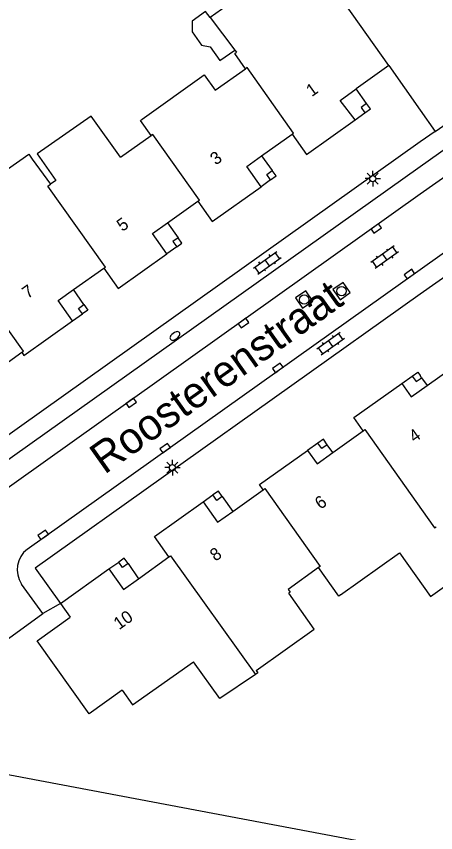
# Model space of a CAD drawing. Extents: x 124000 to 128010, y 398999 to 403000.
# Drawn here: x 126967.5 to 127001.2, y 399690.1 to 399755.8 of the extents above; entities that cross this region are included whole.
import ezdxf

# ---------------------------------------------------------------- set-up
doc = ezdxf.new("R2010")
doc.units = 0
for name, color, linetype in [('gg-afsc-hekwerk', 7, 'Continuous'), ('gg-anno-huisnummerreeks BGT', 7, 'Continuous'), ('gg-anno-openbare ruimte label', 7, 'Continuous'), ('gg-bbg-gedigitaliseerde bebouwing', 7, 'Continuous'), ('gg-bbg-hoofdgebouw', 7, 'Continuous'), ('gg-bbg-luifel en loopbrug', 7, 'Continuous'), ('gg-bbg-onder overbouw', 7, 'Continuous'), ('gg-bbg-pand overbouw', 7, 'Continuous'), ('gg-bbg-pilaar onder overbouw', 7, 'Continuous'), ('gg-bbg-pilaar pand', 7, 'Continuous'), ('gg-bbg-tussenscheiding', 7, 'Continuous'), ('gg-knt-verharding', 7, 'Continuous'), ('gg-knt-verharding nz', 7, 'Continuous'), ('gg-kntw-beschoeiing', 7, 'Continuous'), ('gt-grn-vlakafsluiter', 7, 'Continuous'), ('gt-symb-brandkraan', 7, 'Continuous'), ('gt-symb-klinker verharding', 7, 'Continuous'), ('gt-symb-kolk', 7, 'Continuous'), ('gt-symb-lichtmast', 7, 'Continuous'), ('gt-symb-rioolschacht', 7, 'Continuous')]:
    doc.layers.add(name, color=color, linetype=linetype)

# ---------------------------------------------------------------- blocks, each defined once
blk = doc.blocks.new('gt0-RS')
at = {"layer": 'gt-symb-rioolschacht'}
blk.add_lwpolyline([(-0.5, -0.5), (0.5, -0.5), (0.5, 0.5), (-0.5, 0.5)], close=True, dxfattribs=at)
blk.add_circle((0, 0), 0.375, dxfattribs=at)
blk = doc.blocks.new('gt0-KOLK')
at = {"layer": 'gt-symb-kolk'}
blk.add_lwpolyline([(0, 0), (0.375, 0), (0.375, 0.4), (-0.375, 0.4), (-0.375, 0), (0, 0)], dxfattribs=at)
blk = doc.blocks.new('gt0-KL1')
at = {"layer": 'gt-symb-klinker verharding'}
for p, q in [((-1.15, 0.3), (1.15, 0.3)), ((-1, -0.3), (-1, 0.3)), ((-0.5, 0.3), (-0.5, 0.45)), ((0, -0.3), (0, 0.3)), ((0.5, 0.3), (0.5, 0.45)), ((1, -0.3), (1, 0.3)), ((-1.15, -0.3), (1.15, -0.3)), ((-0.5, -0.45), (-0.5, -0.3)), ((0.5, -0.45), (0.5, -0.3))]:
    blk.add_line(p, q, dxfattribs=at)
blk = doc.blocks.new('gt0-LMAST')
at = {"layer": 'gt-symb-lichtmast'}
for p, q in [((-0.182, 0.173), (-0.447, 0.438)), ((-0.005, 0.246), (-0.005, 0.621)), ((0.172, 0.173), (0.437, 0.438)), ((-0.255, -0.004), (-0.63, -0.004)), ((-0.182, -0.181), (-0.447, -0.446)), ((-0.005, -0.254), (-0.005, -0.629)), ((0.437, -0.446), (0.172, -0.181)), ((0.245, -0.004), (0.62, -0.004))]:
    blk.add_line(p, q, dxfattribs=at)
blk.add_circle((-0.005, -0.004), 0.25, dxfattribs=at)
blk = doc.blocks.new('gt0-BR')
at = {"layer": 'gt-symb-brandkraan'}
for centre, radius, start, end in [((-0.244, 0), 0.206, 107.56694, 252.43307), ((0.599, -2.664), 3, 106.89205, 107.56694), ((0, -0.691), 0.938, 73.10799, 106.89205), ((-0.599, -2.664), 3, 72.43309, 73.10799), ((0.244, 0), 0.206, 287.56695, 72.43309), ((0.599, 2.664), 3, 252.43307, 253.10797), ((0, 0.691), 0.938, 253.10797, 286.89206), ((-0.599, 2.664), 3, 286.89206, 287.56695)]:
    blk.add_arc(centre, radius, start, end, dxfattribs=at)

msp = doc.modelspace()

# ---------------------------------------------------------------- linework, layer by layer
at = {"layer": 'gg-afsc-hekwerk'}
for p, q in [((126997.464, 399751.794), (127000, 399748.208)), ((127001.206, 399746.503), (127007.899, 399751.2)), ((127000, 399748.208), (127001.206, 399746.503)), ((126962.144, 399702.315), (126969.629, 399707.753))]:
    msp.add_line(p, q, dxfattribs=at)
at = {"layer": 'gg-bbg-gedigitaliseerde bebouwing'}
for p, q in [((126983.091, 399755.663), (126985.08, 399753.031)), ((126985.08, 399753.031), (126985.21, 399752.858)), ((126968.789, 399744.276), (126970.262, 399742.263))]:
    msp.add_line(p, q, dxfattribs=at)
for points in [[(126997.464, 399751.794), (126990.847, 399761.149), (126983.091, 399755.663)], [(126975.897, 399744.426), (126973.52, 399747.74), (126969.191, 399744.705), (126970.692, 399742.564), (126970.262, 399742.263)], [(126960.813, 399739.28), (126968.509, 399744.675), (126968.789, 399744.276)]]:
    msp.add_lwpolyline(points, dxfattribs=at)
at = {"layer": 'gg-bbg-hoofdgebouw'}
for p, q in [((126997.464, 399751.794), (126994.846, 399749.914)), ((126987.244, 399744.537), (126989.689, 399746.276)), ((126975.897, 399744.426), (126978.355, 399746.165)), ((126979.676, 399739.163), (126982.11, 399740.892)), ((126972.101, 399733.785), (126974.538, 399735.509)), ((126965.492, 399727), (126967.949, 399728.746)), ((127000.55, 399726.083), (127003, 399727.828)), ((126992.958, 399720.693), (126995.418, 399722.447)), ((126984.924, 399715.953), (126987.372, 399717.698)), ((126977.337, 399710.551), (126979.788, 399712.307)), ((126971.049, 399708.567), (126974.95, 399711.337)), ((126971.049, 399708.567), (126971.843, 399707.451))]:
    msp.add_line(p, q, dxfattribs=at)
for points in [[(126985.953, 399751.545), (126985.081, 399752.766), (126985.21, 399752.858)], [(126977.62, 399747.482), (126982.626, 399751.037), (126983.496, 399749.807), (126985.953, 399751.545)], [(126978.355, 399746.165), (126977.487, 399747.388), (126977.62, 399747.482)], [(126989.689, 399746.276), (126990.849, 399744.647), (126994.762, 399747.432)], [(126982.11, 399740.892), (126983.267, 399739.261), (126987.198, 399742.05)], [(126974.538, 399735.509), (126975.697, 399733.879), (126979.617, 399736.667)], [(126967.949, 399728.746), (126968.103, 399728.49), (126972.021, 399731.278)], [(126995.418, 399722.447), (126994.655, 399723.502), (126998.522, 399726.247)], [(126987.372, 399717.698), (126987.066, 399718.111), (126990.939, 399720.863)], [(126979.788, 399712.307), (126978.625, 399713.947), (126982.541, 399716.724)], [(126993.581, 399709.249), (126998.339, 399712.621), (127000.818, 399709.106), (127003.654, 399711.124)], [(126991.83, 399711.438), (126989.387, 399709.685), (126989.544, 399709.465), (126989.43, 399709.384)], [(126993.581, 399709.249), (126993.45, 399709.156), (126991.83, 399711.438)], [(126986.797, 399703.172), (126991.48, 399706.498), (126989.43, 399709.384)], [(126976.019, 399701.585), (126973.355, 399699.689), (126969.179, 399705.555), (126971.843, 399707.451)], [(126976.019, 399701.585), (126976.846, 399700.423), (126981.757, 399703.87)], [(126986.738, 399702.846), (126983.869, 399700.906), (126981.757, 399703.87)], [(126986.797, 399703.172), (126986.934, 399702.979), (126986.738, 399702.846)]]:
    msp.add_lwpolyline(points, dxfattribs=at)
at = {"layer": 'gg-bbg-luifel en loopbrug'}
msp.add_lwpolyline([(126983.091, 399755.663), (126982.737, 399756.132), (126981.656, 399755.375), (126981.653, 399754.506), (126982.412, 399753.433), (126983.111, 399753.293), (126983.891, 399752.19), (126985.08, 399753.031)], dxfattribs=at)
at = {"layer": 'gg-bbg-onder overbouw'}
for points in [[(126994.762, 399747.432), (126993.562, 399748.991), (126994.846, 399749.914)], [(126987.198, 399742.05), (126986.041, 399743.681), (126987.244, 399744.537)], [(126979.617, 399736.667), (126978.458, 399738.297), (126979.676, 399739.163)], [(126972.021, 399731.278), (126970.861, 399732.908), (126972.101, 399733.785)], [(126998.522, 399726.247), (126999.28, 399725.179), (127000.55, 399726.083)], [(126990.939, 399720.863), (126991.698, 399719.795), (126992.958, 399720.693)], [(126982.541, 399716.724), (126983.704, 399715.084), (126984.924, 399715.953)], [(126974.95, 399711.337), (126976.125, 399709.682), (126977.337, 399710.551)]]:
    msp.add_lwpolyline(points, dxfattribs=at)
at = {"layer": 'gg-bbg-pand overbouw'}
for p, q in [((126995.692, 399748.734), (126994.846, 399749.914)), ((126994.762, 399747.432), (126995.558, 399747.996)), ((126987.244, 399744.537), (126988.092, 399743.357)), ((126987.969, 399742.604), (126987.198, 399742.05)), ((126979.676, 399739.163), (126980.526, 399737.96)), ((126980.406, 399737.223), (126979.617, 399736.667)), ((126972.944, 399732.585), (126972.101, 399733.785)), ((126972.021, 399731.278), (126972.816, 399731.835)), ((126998.522, 399726.247), (126999.364, 399726.836)), ((127000.116, 399726.704), (127000.55, 399726.083)), ((126991.77, 399721.446), (126990.939, 399720.863)), ((126992.958, 399720.693), (126992.522, 399721.314)), ((126982.541, 399716.724), (126983.322, 399717.278)), ((126984.075, 399717.15), (126984.924, 399715.953)), ((126974.95, 399711.337), (126975.74, 399711.89)), ((126976.492, 399711.758), (126977.337, 399710.551))]:
    msp.add_line(p, q, dxfattribs=at)
at = {"layer": 'gg-bbg-pilaar onder overbouw'}
msp.add_line((127000, 399726.623), (127000.116, 399726.704), dxfattribs=at)
for points in [[(126995.692, 399748.734), (126995.254, 399748.423), (126995.558, 399747.996)], [(126987.969, 399742.604), (126987.653, 399743.042), (126988.092, 399743.357)], [(126980.526, 399737.96), (126980.098, 399737.656), (126980.406, 399737.223)], [(126972.816, 399731.835), (126972.505, 399732.276), (126972.944, 399732.585)], [(126999.364, 399726.836), (126999.673, 399726.394), (127000, 399726.623)], [(126992.522, 399721.314), (126992.08, 399721.004), (126991.77, 399721.446)], [(126984.075, 399717.15), (126983.634, 399716.837), (126983.322, 399717.278)], [(126976.492, 399711.758), (126976.05, 399711.448), (126975.74, 399711.89)]]:
    msp.add_lwpolyline(points, dxfattribs=at)
at = {"layer": 'gg-bbg-pilaar pand'}
msp.add_line((127000.116, 399726.704), (127000, 399726.869), dxfattribs=at)
for points in [[(126995.558, 399747.996), (126995.995, 399748.306), (126995.692, 399748.734)], [(126987.969, 399742.604), (126988.407, 399742.919), (126988.092, 399743.357)], [(126980.406, 399737.223), (126980.833, 399737.527), (126980.526, 399737.96)], [(126972.944, 399732.585), (126973.254, 399732.144), (126972.816, 399731.835)], [(126999.364, 399726.836), (126999.806, 399727.146), (127000, 399726.869)], [(126992.522, 399721.314), (126992.212, 399721.756), (126991.77, 399721.446)], [(126984.075, 399717.15), (126983.762, 399717.59), (126983.322, 399717.278)], [(126976.492, 399711.758), (126976.182, 399712.2), (126975.74, 399711.89)]]:
    msp.add_lwpolyline(points, dxfattribs=at)
at = {"layer": 'gg-bbg-tussenscheiding'}
for points in [[(126989.689, 399746.276), (126989.819, 399746.369), (126986.079, 399751.634), (126985.953, 399751.545)], [(126982.11, 399740.892), (126982.24, 399740.985), (126978.489, 399746.26), (126978.355, 399746.165)], [(126974.538, 399735.509), (126974.669, 399735.601), (126970.037, 399742.103), (126970.262, 399742.263)], [(126967.949, 399728.746), (126968.079, 399728.839), (126962.422, 399736.754)], [(126995.418, 399722.447), (126995.548, 399722.54), (127001.158, 399714.639), (127001.289, 399714.731)], [(126987.372, 399717.698), (126987.502, 399717.791), (126991.958, 399711.53), (126991.83, 399711.438)], [(126979.788, 399712.307), (126979.918, 399712.4), (126986.738, 399702.846)]]:
    msp.add_lwpolyline(points, dxfattribs=at)
at = {"layer": 'gg-knt-verharding'}
for p, q in [((127001.206, 399746.503), (127000, 399745.654)), ((127000, 399745.654), (126943.155, 399705.245)), ((127000, 399743.652), (126964.093, 399718.143)), ((127007.183, 399738.527), (127000, 399733.413)), ((126968.39, 399712.919), (127000, 399735.409)), ((126969.629, 399707.753), (126967.93, 399710.121))]:
    msp.add_line(p, q, dxfattribs=at)
for points in [[(127021.687, 399756.849), (127020.572, 399758.266), (127000, 399743.652)], [(127000, 399735.409), (127025.272, 399753.383), (127025.979, 399753.854)], [(127000, 399733.413), (126969.014, 399711.394), (126971.049, 399708.567)]]:
    msp.add_lwpolyline(points, dxfattribs=at)
msp.add_arc((126969.624, 399711.279), 2.052, 126.96487, 214.36295, dxfattribs=at)
at = {"layer": 'gg-knt-verharding nz'}
msp.add_line((127021.687, 399756.849), (127000, 399741.451), dxfattribs=at)
msp.add_lwpolyline([(127000, 399741.451), (126965.152, 399716.679), (126964.093, 399718.143)], dxfattribs=at)
at = {"layer": 'gg-kntw-beschoeiing'}
msp.add_line((127000, 399688.541), (126960.599, 399695.946), dxfattribs=at)
at = {"layer": 'gt-grn-vlakafsluiter'}
msp.add_line((126971.049, 399708.567), (126969.629, 399707.753), dxfattribs=at)

# ---------------------------------------------------------------- block references
at = {"layer": 'gt-symb-brandkraan', "rotation": 36.824033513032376}
msp.add_blockref('gt0-BR', (126980.263, 399730.06), dxfattribs=at)
at = {"layer": 'gt-symb-klinker verharding'}
for p, rotation in [((126997.139, 399736.388), -144.6088924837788), ((126987.69, 399735.942), 35.39110751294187), ((126992.796, 399729.453), 35.39110751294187)]:
    msp.add_blockref('gt0-KL1', p, dxfattribs=dict(at, rotation=rotation))
at = {"layer": 'gt-symb-kolk'}
for p, rotation in [((126996.35, 399738.854), -144.60889248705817), ((126999.248, 399734.874), 35.51769786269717), ((126985.662, 399731.261), -144.60889248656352), ((126988.666, 399727.324), 35.39110751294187), ((126976.635, 399724.843), -144.60889248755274), ((126979.595, 399720.883), 35.43780145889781), ((126969.785, 399713.906), 35.311213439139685)]:
    msp.add_blockref('gt0-KOLK', p, dxfattribs=dict(at, rotation=rotation))
at = {"layer": 'gt-symb-lichtmast'}
for p in [(126996.191, 399742.712), (126980.071, 399719.484)]:
    msp.add_blockref('gt0-LMAST', p, dxfattribs=at)
at = {"layer": 'gt-symb-rioolschacht'}
for p, rotation in [((126993.679, 399733.671), 35.104686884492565), ((126990.669, 399732.984), 34.53212456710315)]:
    msp.add_blockref('gt0-RS', p, dxfattribs=dict(at, rotation=rotation))

# ---------------------------------------------------------------- texts
at = {"layer": 'gg-anno-huisnummerreeks BGT'}
for s, rotation, p in [('1', 35.4, (126991.274, 399749.246)), ('3', 35.4, (126983.547, 399743.751)), ('5', 35.4, (126976.032, 399738.413)), ('7', 35.4, (126968.42, 399733.012)), ('4', 35.4, (126999.534, 399721.446)), ('6', 35.4, (126991.974, 399716.078)), ('8', 35.3, (126983.524, 399711.905)), ('10', 35.4, (126975.775, 399706.403))]:
    msp.add_text(s, height=1, rotation=rotation, dxfattribs=at).set_placement(p)
at = {"layer": 'gg-anno-openbare ruimte label'}
msp.add_text('Roosterenstraat', height=2.5, rotation=35.4, dxfattribs=at).set_placement((126974.594, 399718.88))

doc.saveas('drawing.dxf')
